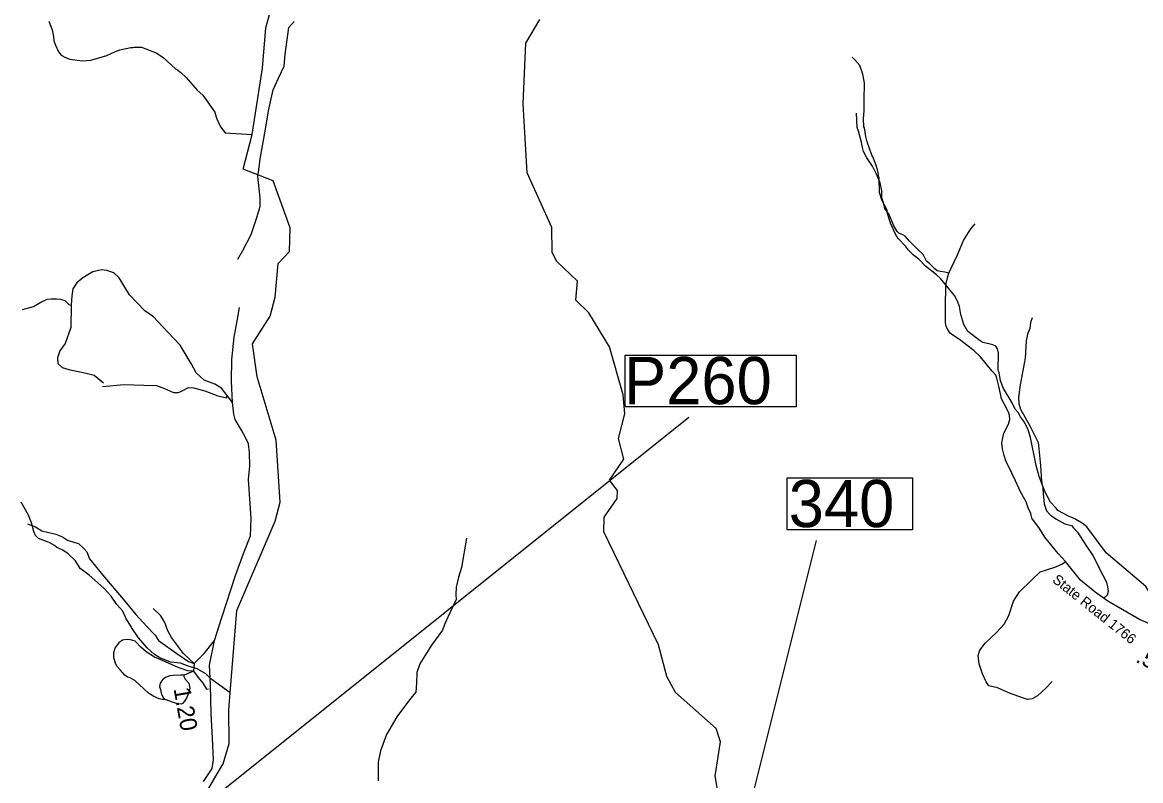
# Model space of a CAD drawing. Extents: x 1159738 to 1321356, y 736314 to 882035.
# Drawn here: x 1277290 to 1285565, y 797771 to 803383 of the extents above; entities that cross this region are included whole.
import ezdxf

# ---------------------------------------------------------------- set-up
doc = ezdxf.new("R2010")
doc.units = 0
for name, color, linetype in [('Exist Hydrographic Creek Single Shore', 7, 'Continuous'), ('Exist Hydrographic Misc Water Feature', 7, 'Continuous'), ('Exist Road Non-System Type 51', 7, 'Continuous'), ('Exist Road Secondary Mileage Hundredths English Label', 7, 'Continuous'), ('Exist Road Secondary Structure Pipe Number Label', 7, 'Continuous'), ('Exist Road Secondary Structure Standard Bridge Number Label', 7, 'Continuous'), ('Exist Road Secondary Type 20 Attributed', 7, 'Continuous'), ('Exist Road Secondary Type 51 Attributed', 7, 'Continuous'), ('Exist Road Secondary Type 51 Label', 7, 'Continuous')]:
    doc.layers.add(name, color=color, linetype=linetype)

msp = doc.modelspace()

# ---------------------------------------------------------------- linework, layer by layer
at = {"layer": 'Exist Hydrographic Creek Single Shore'}
for points in [[(1278738.7, 797833.8), (1278775.2, 797896.5), (1278820.1, 798046.6), (1278818.2, 798296.1), (1278828.6, 798421.6), (1278878.2, 799030.2), (1279161.1, 799690.9), (1279197.1, 799831.3), (1279167.2, 800291.5), (1279028.2, 800760.4), (1278993.1, 801004.1), (1279123.1, 801208.3), (1279160.1, 801348.6), (1279182.2, 801597.7), (1279268.2, 801687.9), (1279272.2, 801861.8), (1279147.1, 802209), (1278923.9, 802297.4), (1278989.9, 802554)], [(1287701.3, 796368.1), (1287720.3, 796459.7), (1287976.3, 796704), (1288023.3, 796919.7), (1288101.3, 797052.7), (1288148.3, 797235.6), (1288153.3, 797435.8), (1287977.2, 797747.9), (1287871.3, 797858.3), (1287768.8, 797979.7), (1287596, 798131.7), (1287500, 798177.2), (1286869.2, 798124.6), (1286512.3, 798207.3), (1286364.3, 798285.8), (1286253.3, 798530.9), (1286186.5, 798654.7), (1285969.8, 798808.2), (1285691.2, 799070.7), (1285603.3, 799207.1), (1285309.2, 799455.9), (1285167.4, 799649.6)], [(1278479.4, 797535), (1278533.2, 797553.4), (1278618.2, 797627.2), (1278738.7, 797833.8)]]:
    msp.add_lwpolyline(points, dxfattribs=at)
at = {"layer": 'Exist Hydrographic Misc Water Feature'}
for points in [[(1278989.9, 802554), (1279068.1, 803044.3), (1279092.1, 803342.5), (1279183.1, 803675.5)], [(1277486.1, 803392), (1277510.1, 803327.2), (1277520.6, 803278.8), (1277523.6, 803246.7), (1277534.7, 803214.4), (1277557.1, 803165.7), (1277578.4, 803141), (1277609.8, 803122), (1277641.5, 803111), (1277733.2, 803098.6), (1277797.3, 803102.1), (1277914.5, 803138.5), (1277979.4, 803168.5), (1278011.8, 803179.4), (1278092.4, 803196.9), (1278108.4, 803196.4), (1278116.5, 803200.1), (1278172.5, 803198.4), (1278280.5, 803158.5), (1278330.6, 803125.7), (1278423.7, 803038.5), (1278431.7, 803036.2), (1278462.8, 803011.2), (1278501.8, 802974), (1278584.9, 802881.4), (1278625.8, 802844.1), (1278714, 802717.3), (1278726.9, 802672.9), (1278756.8, 802609.9), (1278791.8, 802566.3), (1278989.9, 802554)], [(1281631.2, 799769.4), (1281691.2, 799860), (1281693.2, 799919.1), (1281636.2, 799995.7), (1281740.2, 800151.2), (1281702.1, 800303), (1281748.2, 800485.9), (1281735.2, 800627.3), (1281635.2, 800980.5), (1281483.1, 801233.1), (1281386.2, 801326.9), (1281397.1, 801467.9), (1281242.1, 801615.4), (1281211.1, 801681.7), (1281207.1, 801865.6), (1281025.2, 802269.7), (1280996.1, 802779.1), (1281015.1, 803228.4), (1281120.1, 803403.6)], [(1285167.4, 799649.6), (1285132.3, 799675.5), (1285085.4, 799703.5), (1285081.3, 799709.1), (1285037, 799725.2), (1284953, 799769.2), (1284939.6, 799787.6), (1284898.9, 799830.9), (1284857.3, 799910.2), (1284814.7, 800021.5), (1284793.1, 800102.2), (1284751.5, 800311.6), (1284733.2, 800368.2), (1284704.9, 800425.1), (1284676.1, 800464), (1284659, 800494.5), (1284637.9, 800521.2), (1284615.2, 800567.9), (1284550.4, 800673.9), (1284528.2, 800730.6), (1284518, 800791), (1284510.5, 800807.2), (1284514.4, 800935.1), (1284507.4, 800967.3), (1284493.9, 800985.8), (1284472.3, 800996.4), (1284400.8, 801014.7), (1284377.1, 801025.4), (1284287.1, 801094.3), (1284256.8, 801147.2), (1284234.9, 801219.9), (1284224.8, 801280.2), (1284208.2, 801324.8), (1284189.2, 801361.4), (1284085.1, 801486.7), (1284053.9, 801515.6), (1283973, 801579.4), (1283923.3, 801629.7), (1283883.9, 801659.3), (1283845.4, 801700.2), (1283828.1, 801724.7), (1283770, 801784.6), (1283750.9, 801815.2), (1283715.3, 801896.3), (1283715.5, 801904.3), (1283709.8, 801912.5), (1283689.8, 801977.2), (1283690.3, 801993.1), (1283652.4, 802062.3), (1283634.2, 802122.9), (1283629.6, 802235.1), (1283625.8, 802243.2), (1283626.3, 802259.2), (1283619.4, 802291.4), (1283606.6, 802331.8), (1283584.3, 802388.5), (1283576.6, 802400.7), (1283541.6, 802497.9), (1283530.8, 802538.2), (1283521.2, 802603.2), (1283517.1, 802610.7), (1283514.9, 802670.7), (1283520.6, 802729.1), (1283519, 802806.6), (1283522.9, 802934.5), (1283508.9, 802999), (1283486.8, 803063.7), (1283450.1, 803106.8), (1283434.5, 803119.3), (1283432.7, 803125.4)], [(1278828.6, 798421.6), (1278686.1, 798523.6), (1278647.3, 798560.8), (1278584.4, 798598.8), (1278533.9, 798614.4), (1278524.9, 798614.6), (1278461.6, 798640.6), (1278385.7, 798647), (1278306.7, 798679.5), (1278267.4, 798704.7), (1278214.9, 798754.3), (1278149.2, 798828.4), (1278097.4, 798904.1), (1278095.7, 798912.1), (1278059.4, 798969.3), (1278033.1, 799026.1), (1277990.6, 799075.5), (1277946.5, 799136.8), (1277892.3, 799196.5), (1277785.1, 799291.9), (1277718.6, 799342), (1277683.3, 799397.6), (1277629.9, 799450.8), (1277590.6, 799476), (1277545.3, 799497.5), (1277527.7, 799512), (1277488.3, 799533.3), (1277409.3, 799563.7), (1277387.8, 799584.5), (1277374.8, 799614.9), (1277358.7, 799679.3), (1277336.5, 799736.1), (1277281.1, 799831.6)], [(1280880.5, 794639.8), (1280905, 794831.9), (1280822.3, 795002.8), (1280818.3, 795538), (1280764.2, 795713), (1280762.2, 795982.2), (1280797.2, 796037.4), (1281379.2, 796291.5), (1281566.2, 796451.9), (1281827.2, 796564.9), (1282370.2, 796918.3), (1282422.3, 796999.4), (1282511.3, 797247.1), (1282416.2, 797807), (1282456.2, 798059), (1282425.3, 798158), (1282123.2, 798423.4), (1282059.2, 798542.9), (1281998.2, 798777.2), (1281594.2, 799612.5), (1281596.2, 799720.8), (1281631.2, 799769.4)]]:
    msp.add_lwpolyline(points, dxfattribs=at)
at = {"layer": 'Exist Road Non-System Type 51'}
for points in [[(1278885.8, 801631.3), (1278920.9, 801695), (1278984.6, 801812.8), (1279026.3, 801937.8), (1279050.8, 802021.2), (1279050.8, 802085), (1279043.5, 802153.7), (1279033.7, 802242), (1279041, 802291), (1279050.8, 802371.9), (1279090, 802593.5), (1279112.1, 802728.4), (1279146.4, 802882.9), (1279183.2, 802963.9), (1279227.3, 803059.5), (1279234.6, 803145.4), (1279261.6, 803344), (1279300.4, 803389)], [(1284147.1, 801527), (1284117.2, 801534.8), (1284084.1, 801539.6), (1284060.5, 801544.3), (1284041.6, 801560), (1284002.2, 801597.8), (1283981.8, 801616.8), (1283955, 801665.6), (1283912.5, 801708.1), (1283857.4, 801761.7), (1283822.8, 801799.5), (1283805.5, 801810.5), (1283777.1, 801823.1), (1283763, 801835.7), (1283736.2, 801883), (1283704.7, 801961.7), (1283673.2, 802005.8), (1283662.2, 802046.8), (1283651.2, 802084.6), (1283649.6, 802135), (1283637, 802196.5), (1283610.7, 802260), (1283580.8, 802318.3), (1283539.9, 802381.3), (1283514.7, 802426.9), (1283506.8, 802456.9), (1283497.4, 802505.7), (1283476.9, 802578.2), (1283467.5, 802605), (1283462.8, 802710.5)], [(1284759.8, 799714.4), (1284753.3, 799749.1), (1284734.1, 799789.8), (1284717.3, 799835.4), (1284676.6, 799909.7), (1284640.1, 799989), (1284612.6, 800045.8), (1284568.5, 800138.7), (1284555.9, 800178.1), (1284543.3, 800227.7), (1284538.6, 800267.9), (1284544.9, 800308.8), (1284554.3, 800341.9), (1284586.6, 800409), (1284596.9, 800444.4), (1284595.3, 800476.7), (1284586.6, 800498.8), (1284555.1, 800561), (1284537, 800598), (1284517.4, 800679.9), (1284502.4, 800748.7), (1284493.8, 800772.3), (1284465.5, 800803.8), (1284379.7, 800907.8), (1284334, 800951.1), (1284235.1, 801027.9), (1284159.6, 801081.5), (1284142.3, 801103.5), (1284126.5, 801134.2), (1284121.8, 801159.5), (1284121, 801293.4), (1284124.2, 801418.8), (1284126.5, 801450.3), (1284136, 801492.8), (1284147.1, 801527), (1284162.7, 801564.5), (1284210.8, 801663.7), (1284254.8, 801767.8), (1284291, 801827.6), (1284310.7, 801857.6), (1284340.6, 801891.4)], [(1278845.8, 800570.8), (1278805.5, 800621.2), (1278762.7, 800676.7), (1278713.5, 800705.7), (1278635.4, 800734.7), (1278577.4, 800790.2), (1278539.6, 800858.3), (1278459, 800994.5), (1278368.2, 801087.8), (1278260.3, 801204.3), (1278196, 801247.2), (1278082.6, 801365.7), (1278007, 801491.8), (1277967.9, 801529.6), (1277916.2, 801546), (1277874.7, 801551.1), (1277811.7, 801535.9), (1277737.3, 801493.1), (1277693.2, 801455.2), (1277664.2, 801409.8), (1277655.4, 801358.1), (1277651.6, 801288.8), (1277648.2, 801125.2), (1277606.6, 801006.6), (1277567.6, 800951.1), (1277549.9, 800900.7), (1277553.7, 800857.8), (1277584, 800828.8), (1277634.4, 800813.7), (1277762.9, 800786), (1277822.1, 800770.8), (1277890.2, 800715.3)], [(1277290.3, 801257.1), (1277371.8, 801279.5), (1277426.1, 801313), (1277474, 801333.8), (1277504.4, 801337), (1277542.7, 801337), (1277571.4, 801333.8), (1277603.4, 801324.2), (1277633.7, 801293.8), (1277651.6, 801288.8)], [(1284761.9, 801197.3), (1284750.9, 801161.1), (1284744.6, 801117), (1284727.3, 801074.4), (1284719.4, 801027.2), (1284710, 800898), (1284687.9, 800778.3), (1284670.7, 800684.6), (1284661.3, 800604.2), (1284662.9, 800563.3), (1284675.5, 800520.7), (1284744.7, 800396.3), (1284807.6, 800274.2), (1284812.3, 800227), (1284823.4, 800102.5), (1284831.2, 799986)], [(1277882.4, 800688), (1278043.7, 800703.2), (1278189.9, 800696.9), (1278283.2, 800695.6), (1278342.4, 800674.2), (1278409.2, 800643.9), (1278444.5, 800642.6), (1278468.4, 800654), (1278520.1, 800680.5), (1278557.5, 800679.2), (1278640.7, 800656.5), (1278737.7, 800619.9), (1278802, 800604.8), (1278805.5, 800621.2)], [(1284831.2, 799986), (1284840.7, 799937.2), (1284843.1, 799895.3), (1284851.5, 799818.6), (1284869.4, 799768.3), (1284897, 799739.5), (1284937.7, 799708.3), (1285003.6, 799672.4), (1285053.9, 799660.4), (1285069.4, 799642.4), (1285098.2, 799608.9), (1285160.4, 799513), (1285210.7, 799436.3), (1285284.7, 799290.8), (1285312.3, 799240.5), (1285320.7, 799204.5), (1285324.2, 799169.8), (1285318.3, 799144.6), (1285292.5, 799121.1)], [(1277327.1, 799671.4), (1277387.8, 799650.7), (1277433.4, 799620.3), (1277476.2, 799609.3), (1277538.3, 799594.1), (1277588, 799574.7), (1277625.3, 799551.2), (1277677.7, 799534.7), (1277706.7, 799526.4), (1277748.1, 799487.7), (1277767.5, 799464.2), (1277786.8, 799413.1), (1277886.2, 799291.5), (1278036, 799114.3), (1278129.9, 798999.6), (1278210, 798914), (1278272.1, 798847.7), (1278297, 798807.6), (1278349.4, 798770.3), (1278432.3, 798712.3), (1278518.8, 798652.1), (1278561.6, 798636.9)], [(1280576.8, 799566.8), (1280540.5, 799348.8), (1280518.7, 799276.2), (1280500.5, 799203.5), (1280496.9, 799145.4), (1280500.5, 799112.7), (1280438.8, 798981.9), (1280413.4, 798927.4), (1280398.9, 798883.8), (1280319, 798774.8), (1280231.8, 798636.7), (1280210.1, 798571.3), (1280206.4, 798491.4), (1280202.8, 798426), (1280162.9, 798378.8), (1280061.2, 798244.3), (1279985, 798113.5), (1279941.6, 797991.4), (1279923.5, 797907.8), (1279923.5, 797769.7)], [(1284910.4, 798505.1), (1284865, 798456.1), (1284802.1, 798398.5), (1284762, 798375.8), (1284728.8, 798372.3), (1284697.4, 798381), (1284594.3, 798419.5), (1284505.3, 798457.9), (1284442.5, 798473.6), (1284421.5, 798503.3), (1284395.3, 798561), (1284370.9, 798634.4), (1284362.1, 798697.2), (1284374.4, 798737.4), (1284414.5, 798788.1), (1284498.3, 798866.7), (1284555.9, 798929.6), (1284589.1, 798994.3), (1284624, 799099.1), (1284669.4, 799167.2), (1284760.1, 799257.8), (1284822.9, 799317.2), (1284870, 799331.1), (1284938.1, 799353.8), (1284987, 799376.6), (1285009.7, 799392.3)], [(1278561.6, 798636.9), (1278525.7, 798671.5), (1278481.5, 798712.9), (1278393.2, 798830.3), (1278366.9, 798878.7), (1278343.4, 798942.3), (1278314.5, 798990.6), (1278259.2, 799044.5)], [(1278557.4, 798581.8), (1278516, 798584.5), (1278444.2, 798608), (1278326.8, 798659.1), (1278268.8, 798685.4), (1278206.7, 798725.4), (1278168, 798758.6), (1278123.9, 798802.8), (1278090.7, 798812.5), (1278059, 798815.2), (1278031.4, 798811.1), (1278003.8, 798790.4), (1277977.5, 798757.2), (1277963.7, 798715.8), (1277963.7, 798684), (1277977.5, 798642.5)], [(1278561.6, 798636.9), (1278601.6, 798678.5), (1278634.7, 798713), (1278711.2, 798808)], [(1278347.8, 798372.4), (1278327.2, 798372.4), (1278303.1, 798376.7), (1278262.8, 798393), (1278223.3, 798418.8), (1278122.1, 798511.5), (1278087.1, 798531.2), (1278068.2, 798537.2), (1278049.4, 798551), (1278015, 798591.3), (1277992.7, 798615.4), (1277977.5, 798642.5)], [(1278561.6, 798636.9), (1278557.4, 798581.8)], [(1278557.4, 798581.8), (1278503.9, 798559.6), (1278487.6, 798552.7), (1278461, 798552.7), (1278405.3, 798549.3), (1278381.2, 798545.9), (1278350.3, 798534.7), (1278326.3, 798517.5), (1278310, 798492.6), (1278305.7, 798466.9), (1278311.7, 798444.5), (1278317.7, 798418.8), (1278332.3, 798387), (1278347.8, 798372.4)], [(1278487.6, 798552.7), (1278484.2, 798542.4), (1278494.5, 798522.7), (1278521.1, 798491.8), (1278529.7, 798454.8), (1278524.5, 798434.2), (1278507.4, 798387), (1278490.2, 798359.5), (1278476.5, 798342.4), (1278465.3, 798338.1), (1278438.7, 798339.8), (1278407.8, 798348.4), (1278347.8, 798372.4)], [(1278557.4, 798581.8), (1278591.9, 798533.4), (1278625, 798493.3), (1278654, 798449.1), (1278667.5, 798451)]]:
    msp.add_lwpolyline(points, dxfattribs=at)
at = {"layer": 'Exist Road Secondary Structure Pipe Number Label'}
msp.add_line((1278598.1, 797561.8), (1282221.9, 800460.8), dxfattribs=at)
msp.add_lwpolyline([(1281749.8, 800921.2), (1283016, 800921.2), (1283016, 800537.3), (1281749.8, 800537.3)], close=True, dxfattribs=at)
at = {"layer": 'Exist Road Secondary Structure Standard Bridge Number Label'}
msp.add_line((1281831.7, 794208.2), (1283167, 799549.2), dxfattribs=at)
msp.add_lwpolyline([(1282948.9, 800011.5), (1283877.8, 800011.5), (1283877.8, 799627.4), (1282948.9, 799627.4)], close=True, dxfattribs=at)
at = {"layer": 'Exist Road Secondary Type 20 Attributed'}
msp.add_lwpolyline([(1286529.6, 797878.6), (1286476.4, 797990.5), (1286389.1, 798151.7), (1286295.5, 798278.5), (1286257.7, 798336.4), (1286240, 798413.1), (1286216.1, 798481), (1286164.8, 798538.6), (1286120, 798594.2), (1286012.5, 798712.5), (1285977.2, 798763.4), (1285936.8, 798794), (1285726.2, 798889), (1285665.4, 798916.4), (1285556.1, 798963.9), (1285323, 799098.7), (1285230.1, 799166.8), (1285119.2, 799255.4), (1285009.7, 799392.3), (1284956.3, 799451.7), (1284856.6, 799573), (1284818.2, 799636.4), (1284759.8, 799714.4)], dxfattribs=at)
at = {"layer": 'Exist Road Secondary Type 51 Attributed'}
msp.add_lwpolyline([(1278631.5, 797765.9), (1278695.1, 797861.9), (1278703.6, 797924.1), (1278696.1, 798083.8), (1278687.4, 798268.7), (1278682, 798481.3), (1278675.9, 798625.7), (1278711.2, 798808), (1278767, 798979.4), (1278866.4, 799288.3), (1278925.6, 799451.8), (1278978.1, 799583.1), (1278983.6, 799711.6), (1278964.3, 800000.3), (1278974.3, 800101.7), (1278971.6, 800199.6), (1278962.8, 800263.9), (1278940.1, 800315.6), (1278911.2, 800366.1), (1278864.5, 800443), (1278854.5, 800483.4), (1278845.8, 800570.8), (1278838.1, 800726.8), (1278840.6, 800887), (1278857, 801053.4), (1278881.8, 801185.8), (1278896.5, 801271.6)], dxfattribs=at)

# ---------------------------------------------------------------- texts
at = {"layer": 'Exist Road Secondary Mileage Hundredths English Label'}
for s, rotation, p in [('.50', 334.59617, (1285521.5, 798651.9)), ('1.20', 279.94237, (1278409.1, 798451.3))]:
    msp.add_text(s, height=125, rotation=rotation, dxfattribs=at).set_placement(p)
at = {"layer": 'Exist Road Secondary Structure Pipe Number Label'}
msp.add_text('P260', height=350, dxfattribs=at).set_placement((1281742.7, 800557.1))
at = {"layer": 'Exist Road Secondary Structure Standard Bridge Number Label'}
msp.add_text('340', height=350, dxfattribs=at).set_placement((1282961.4, 799647.2))
at = {"layer": 'Exist Road Secondary Type 51 Label'}
msp.add_text('State Road 1766', height=75, rotation=321.41583, dxfattribs=at).set_placement((1284906.4, 799246.6))

doc.saveas('drawing.dxf')
